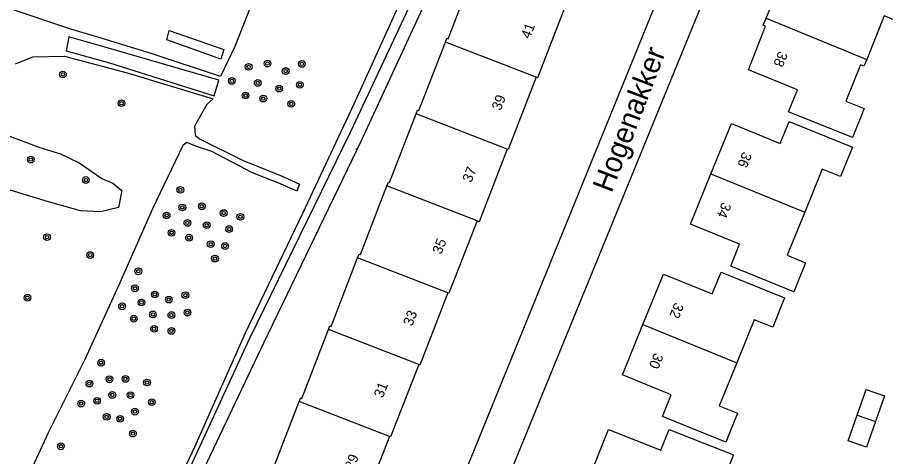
# Model space of a CAD drawing. Extents: x 136000 to 141014, y 402000 to 403500.
# Drawn here: x 138928 to 139031.2, y 402863.9 to 402916.1 of the extents above; entities that cross this region are included whole.
import ezdxf

# ---------------------------------------------------------------- set-up
doc = ezdxf.new("R2010")
doc.units = 0
for name, color, linetype in [('gg-anno-openbare ruimte label', 7, 'Continuous'), ('gg-knt-bovenkant onderkant talud', 7, 'Continuous'), ('gg-knt-plantopografie kant verharding', 7, 'Continuous'), ('gg-knt-verharding', 7, 'Continuous'), ('gg-kntw-bovenkant insteek waterloop', 7, 'Continuous'), ('gt-anno-plantopografie huisnummer', 7, 'Continuous'), ('gt-bbg-plantopografie pand', 7, 'Continuous'), ('gt-bbg-plantopografie tussenscheiding', 7, 'Continuous'), ('gt-grn-groengrens', 7, 'Continuous'), ('gt-symb-boom', 7, 'Continuous'), ('gt-symb-talud symbool', 7, 'Continuous')]:
    doc.layers.add(name, color=color, linetype=linetype)

# ---------------------------------------------------------------- blocks, each defined once
blk = doc.blocks.new('gt0-TALUD')
at = {"layer": 'gt-symb-talud symbool'}
for p, q in [((-1, -1), (-1, 0)), ((-0.5, -2), (-0.5, 0)), ((0, -1), (0, 0)), ((0.5, -2), (0.5, 0)), ((1, -1), (1, 0))]:
    blk.add_line(p, q, dxfattribs=at)
blk = doc.blocks.new('gt0-BOOM')
at = {"layer": 'gt-symb-boom'}
for radius in [0.4, 0.2]:
    blk.add_circle((0, 0), radius, dxfattribs=at)

msp = doc.modelspace()

# ---------------------------------------------------------------- linework, layer by layer
at = {"layer": 'gg-knt-bovenkant onderkant talud'}
for points in [[(139005.83, 402986.99), (139004.74, 402983.28), (139001.97, 402976.55), (138993.79, 402959.49), (138993.24, 402957.46), (138994.21, 402956.08), (138995.08, 402955.52), (139005.7, 402950.54), (139006.89, 402949.91), (139006.88, 402949.06), (139006.54, 402947.84), (139005.76, 402947.68), (139004.48, 402948.31), (138993.65, 402952.77), (138991.8, 402952.5), (138990.93, 402951.68), (138989.87, 402950.41), (138980.02, 402928.94), (138967.58, 402902.41), (138955.61, 402877.93), (138947.39, 402860.05)], [(139008.28, 402947.99), (139007.35, 402946.03), (139006.58, 402945.5), (139005.41, 402946.14), (138994.71, 402950.51), (138993.01, 402950.76), (138991.46, 402949.7), (138990.64, 402948.16), (138981.28, 402928.29), (138968.9, 402901.41), (138957.28, 402877.37), (138948.74, 402859.33)]]:
    msp.add_lwpolyline(points, dxfattribs=at)
at = {"layer": 'gg-knt-plantopografie kant verharding'}
for p, q in [((139013.9, 402942.44), (138968.81, 402831.51)), ((139015.55, 402932.87), (138974.57, 402832.53))]:
    msp.add_line(p, q, dxfattribs=at)
at = {"layer": 'gg-knt-verharding'}
msp.add_lwpolyline([(138939.8, 402912.17), (138934.17, 402913.76), (138933.82, 402912.11), (138938.99, 402910.68), (138951.43, 402906.78), (138951.97, 402908.63), (138939.8, 402912.17)], dxfattribs=at)
at = {"layer": 'gg-kntw-bovenkant insteek waterloop'}
for points in [[(138955.95, 402917.88), (138953.88, 402912.62), (138952.16, 402909.05), (138943.95, 402911.79), (138937.59, 402913.74), (138934.39, 402914.68), (138927.67, 402916.95)], [(138943.45, 402853.01), (138949.11, 402865.03), (138955.14, 402878.58), (138961.94, 402892.83), (138968.06, 402905.82), (138973.68, 402918.27)], [(138927.83, 402910.56), (138929.89, 402911.39), (138933.65, 402911.5), (138941.09, 402909.49), (138951.32, 402906.4), (138950.55, 402905.73), (138949.09, 402903.17), (138949.17, 402902.11), (138949.69, 402901.64), (138954.94, 402899.04), (138959.24, 402897.32), (138961.55, 402896.28), (138961.24, 402895.45), (138959.31, 402896.3), (138955.99, 402897.63), (138951.16, 402900.14), (138949.32, 402900.76), (138948.18, 402901.23), (138947.71, 402900.87), (138944.09, 402893.34), (138940.05, 402884.17), (138936.06, 402875.43), (138931.7, 402866.72), (138927.96, 402858.62)], [(138916.62, 402905.67), (138917.9, 402906.01), (138920.13, 402905.51), (138922.25, 402904.44), (138926.41, 402902.26), (138930.6, 402900.68), (138933.17, 402899.88), (138935.37, 402898.79), (138938.08, 402896.93), (138939.4, 402896.4), (138940.46, 402895.52), (138940.04, 402893.49), (138937.91, 402892.98), (138935.55, 402893.08), (138931.75, 402894.16), (138927.2, 402895.54), (138921.7, 402897.7), (138917.54, 402899.44), (138914.93, 402901), (138914.23, 402901.81)]]:
    msp.add_lwpolyline(points, dxfattribs=at)
at = {"layer": 'gt-bbg-plantopografie pand'}
for points in [[(139017, 402915.99), (139019.45, 402922.07), (139025.67, 402919.55), (139026.68, 402922.04), (139034.23, 402918.99), (139032.84, 402915.53), (139031.04, 402916.26), (139028.95, 402911.1)], [(138978.9, 402913.16), (138979.08, 402913.62), (138979.22, 402913.56), (138982.37, 402921.7)], [(138993.18, 402917.52), (138989.84, 402908.92), (138989.7, 402908.98)], [(139028.95, 402911.1), (139028.63, 402910.3), (139028.21, 402910.47), (139026.46, 402906.15), (139028.64, 402905.27), (139027.25, 402901.82), (139019.68, 402904.88), (139020.73, 402907.47), (139014.92, 402909.85), (139016.94, 402915.05), (139016.66, 402915.16), (139017, 402915.99)], [(138975.43, 402904.63), (138975.6, 402905.07), (138975.74, 402905.01), (138978.9, 402913.16)], [(138989.7, 402908.98), (138986.37, 402900.39), (138986.23, 402900.44)], [(138971.95, 402896.06), (138972.12, 402896.5), (138972.26, 402896.45), (138975.43, 402904.63)], [(139010.44, 402897.5), (139012.87, 402903.48), (139018.68, 402901.12), (139019.73, 402903.7), (139027.25, 402900.65), (139025.85, 402897.18), (139023.68, 402898.07), (139021.59, 402892.94)], [(138986.23, 402900.44), (138982.89, 402891.81), (138982.66, 402891.9)], [(139021.59, 402892.94), (139019.51, 402887.81), (139021.68, 402886.93), (139020.29, 402883.49), (139012.79, 402886.54), (139013.83, 402889.12), (139008.01, 402891.51), (139010.44, 402897.5)], [(138968.47, 402887.5), (138968.65, 402887.96), (138968.79, 402887.91), (138971.95, 402896.06)], [(138982.66, 402891.9), (138979.32, 402883.3), (138979.18, 402883.35)], [(138965.01, 402878.98), (138965.18, 402879.42), (138965.32, 402879.36), (138968.47, 402887.5)], [(139002.37, 402879.58), (139004.8, 402885.57), (139010.61, 402883.22), (139011.65, 402885.81), (139019.2, 402882.75), (139017.79, 402879.27), (139015.6, 402880.16), (139013.52, 402875.03)], [(138979.18, 402883.35), (138975.86, 402874.77), (138975.72, 402874.83)], [(139013.52, 402875.03), (139011.44, 402869.91), (139013.61, 402869.03), (139012.21, 402865.59), (139004.7, 402868.64), (139005.74, 402871.21), (138999.94, 402873.59), (139002.37, 402879.58)], [(138961.53, 402870.42), (138961.7, 402870.86), (138961.84, 402870.81), (138965.01, 402878.98)], [(138975.72, 402874.83), (138972.38, 402866.22), (138972.24, 402866.27)], [(139027.81, 402868.8), (139028.87, 402871.85), (139031.06, 402871.09), (139030, 402868.04)], [(138958.05, 402861.87), (138958.22, 402862.3), (138958.36, 402862.24), (138961.53, 402870.42)], [(139030, 402868.04), (139028.93, 402864.99), (139026.75, 402865.75), (139027.81, 402868.8)], [(138995.85, 402861.05), (138998.29, 402867.11), (139004.51, 402864.64), (139005.5, 402867.12), (139013.11, 402864.08), (139011.71, 402860.58), (139009.88, 402861.32), (139007.82, 402856.17)], [(138972.24, 402866.27), (138968.9, 402857.66), (138968.76, 402857.72)]]:
    msp.add_lwpolyline(points, dxfattribs=at)
at = {"layer": 'gt-bbg-plantopografie tussenscheiding'}
for p, q in [((139017, 402915.99), (139028.95, 402911.1)), ((138989.7, 402908.98), (138978.9, 402913.16)), ((138986.23, 402900.44), (138975.43, 402904.63)), ((139010.44, 402897.5), (139021.59, 402892.94)), ((138982.66, 402891.9), (138971.95, 402896.06)), ((138979.18, 402883.35), (138968.47, 402887.5)), ((139002.37, 402879.58), (139013.52, 402875.03)), ((138975.72, 402874.83), (138965.01, 402878.98)), ((138972.24, 402866.27), (138961.53, 402870.42)), ((139027.81, 402868.8), (139030, 402868.04))]:
    msp.add_line(p, q, dxfattribs=at)
at = {"layer": 'gt-grn-groengrens'}
msp.add_lwpolyline([(138945.78, 402913.41), (138946.08, 402914.52), (138952.56, 402912.28), (138952.2, 402911.13), (138945.78, 402913.41)], dxfattribs=at)

# ---------------------------------------------------------------- block references
at = {"layer": 'gt-symb-boom'}
for p in [(138955.52, 402910.21), (138957.76, 402910.6), (138961.84, 402910.56), (138933.45, 402909.31), (138959.92, 402909.71), (138953.52, 402908.54), (138956.6, 402908.3), (138961.61, 402908.08), (138959.15, 402907.63), (138955.15, 402906.8), (138957.26, 402906.44), (138940.41, 402905.89), (138960.58, 402905.81), (138929.64, 402899.19), (138936.18, 402896.76), (138947.4, 402895.59), (138949.95, 402893.64), (138945.77, 402892.55), (138947.64, 402893.5), (138952.55, 402892.83), (138948.24, 402891.66), (138954.53, 402892.39), (138946.36, 402890.49), (138950.54, 402891.39), (138953.21, 402890.93), (138931.56, 402889.97), (138948.44, 402889.9), (138951.01, 402889.13), (138952.72, 402888.92), (138936.69, 402887.84), (138951.52, 402887.42), (138942.41, 402885.91), (138942.01, 402883.89), (138929.24, 402882.77), (138942.79, 402882.2), (138944.37, 402883.16), (138946.03, 402882.55), (138948, 402883.07), (138940.48, 402881.75), (138941.88, 402880.28), (138944.14, 402880.79), (138946.34, 402880.71), (138948.25, 402881), (138944.28, 402879.07), (138946.34, 402878.82), (138937.99, 402875.04), (138938.99, 402873.08), (138940.88, 402873.12), (138936.6, 402872.56), (138943.44, 402872.69), (138939.32, 402871.21), (138941.48, 402871.19), (138935.63, 402870.19), (138937.52, 402870.52), (138944.01, 402870.35), (138942.01, 402869.23), (138938.65, 402868.61), (138940.25, 402868.38), (138941.77, 402866.62), (138933.21, 402865.11)]:
    msp.add_blockref('gt0-BOOM', p, dxfattribs=at)
at = {"layer": 'gt-symb-talud symbool', "xscale": 0.10017983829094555, "yscale": 0.10017983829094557, "rotation": -116.053495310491}
msp.add_blockref('gt0-TALUD', (138968.41, 402900.39), dxfattribs=at)

# ---------------------------------------------------------------- texts
at = {"layer": 'gg-anno-openbare ruimte label'}
msp.add_text('Hogenakker', height=2.5, rotation=69, dxfattribs=at).set_placement((138998.64, 402895.14))
at = {"layer": 'gt-anno-plantopografie huisnummer'}
for s, rotation, p in [('41', 68.813, (138988.93, 402913.47)), ('38', 247.8569, (139018.51, 402912.16)), ('39', 68.813, (138985.46, 402904.93)), ('36', 247.8569, (139014.24, 402900.2)), ('37', 68.813, (138981.98, 402896.38)), ('34', 247.8569, (139011.8, 402894.21)), ('35', 68.813, (138978.41, 402887.85)), ('32', 247.8569, (139006.16, 402882.28)), ('33', 68.813, (138974.94, 402879.31)), ('30', 247.8569, (139003.73, 402876.29)), ('31', 68.813, (138971.46, 402870.78)), ('29', 68.813, (138967.99, 402862.22))]:
    msp.add_text(s, height=1.2, rotation=rotation, dxfattribs=at).set_placement(p)

doc.saveas('drawing.dxf')
